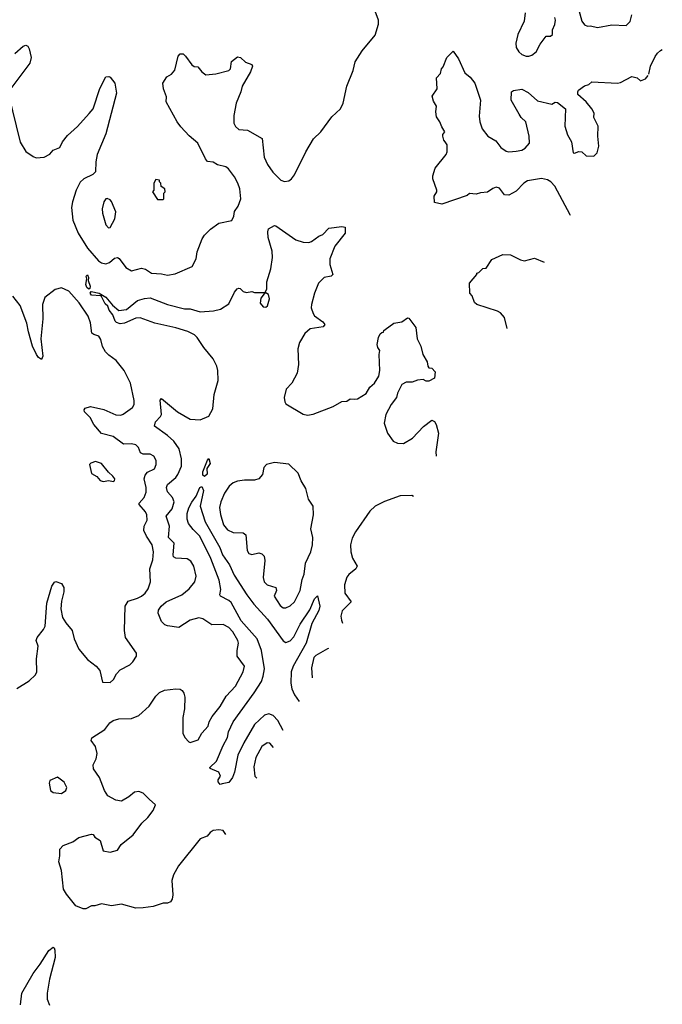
# Model space of a CAD drawing. Extents: x 1468344 to 1613994, y 525695 to 643861.
# Tile 422 of 427: x 1605232 to 1609728, y 625318 to 632209. Entities that reach past the tile are written whole.
import ezdxf

# ---------------------------------------------------------------- set-up
doc = ezdxf.new("R2010")
doc.units = 0

msp = doc.modelspace()

# ---------------------------------------------------------------- linework, layer by layer
at = {"layer": '0CON10XD'}
for points in [[(1605153.9, 631685), (1605235, 631351.2), (1605275, 631287.5), (1605325, 631251.4), (1605347.3, 631242.7), (1605403.9, 631246.1), (1605442, 631268), (1605465, 631296.7), (1605513.3, 631315), (1605532, 631355), (1605565, 631398), (1605637.2, 631462.8), (1605716.7, 631553.3), (1605745.8, 631585), (1605791.2, 631728.8), (1605835, 631810), (1605855, 631812.5), (1605865, 631807.5), (1605896.7, 631765), (1605910, 631695), (1605835, 631411.2), (1605772.9, 631265), (1605764, 631215), (1605762, 631145), (1605743.8, 631125), (1605680.8, 631095), (1605655, 631071.4), (1605627.1, 631015), (1605600.8, 630935), (1605593.9, 630895), (1605602.7, 630805), (1605641.5, 630715), (1605705, 630609.5), (1605781.9, 630521.9), (1605805, 630506.4), (1605835, 630500), (1605859.5, 630510.5), (1605895, 630540.6), (1605915.8, 630545.8), (1605928.7, 630538.7), (1605975, 630474), (1606015, 630452), (1606085, 630471.2), (1606112.7, 630462.7), (1606155, 630434.3), (1606225, 630430.8), (1606265, 630422), (1606320.5, 630429.5), (1606437.7, 630482.3), (1606465.7, 630535), (1606474.3, 630585), (1606508.9, 630675), (1606525, 630702), (1606566.3, 630743.7), (1606625, 630786.2), (1606715.9, 630804.1), (1606731.2, 630835), (1606735, 630867.5), (1606761.2, 630905), (1606780, 630955), (1606772, 631025), (1606757.1, 631065), (1606735, 631108.8), (1606692, 631165), (1606675, 631180), (1606615, 631193.8), (1606585, 631211.2), (1606546.1, 631216.1), (1606532, 631235), (1606478, 631345), (1606416.8, 631396.8), (1606359.5, 631459.5), (1606333.8, 631495), (1606256.7, 631635), (1606259.3, 631669.3), (1606236.7, 631725), (1606233.9, 631766.1), (1606260.7, 631809.3), (1606295, 631827.5), (1606317.5, 631855), (1606340, 631955), (1606355, 631970), (1606375, 631970), (1606392.5, 631955), (1606435, 631893.3), (1606452.7, 631882.7), (1606478.3, 631878.3), (1606505, 631843.3), (1606535, 631823.8), (1606605, 631831.2), (1606695, 631853.3), (1606707.5, 631865), (1606713.9, 631916.1), (1606755, 631948.8), (1606777.5, 631945), (1606811.7, 631911.7), (1606856.4, 631896.4), (1606860, 631885), (1606845.8, 631845), (1606787.5, 631745), (1606780, 631705), (1606745.5, 631624.5), (1606730.6, 631539.4), (1606730, 631485), (1606742.2, 631462.2), (1606765, 631440.8), (1606825, 631435.8), (1606928.7, 631378.7), (1606943.4, 631246.6), (1606964.5, 631195), (1607002.2, 631142.2), (1607058.8, 631085), (1607085, 631075.8), (1607115, 631082), (1607134.4, 631095.6), (1607155, 631123.8), (1607234.3, 631285), (1607288, 631375), (1607338, 631425), (1607415, 631528.8), (1607475.7, 631584.3), (1607494, 631625), (1607521.4, 631745), (1607565.4, 631854.6), (1607578.1, 631915), (1607628.9, 631991.1), (1607719.3, 632100.7), (1607741.7, 632178.3), (1607741.9, 632205), (1607719.8, 632269.8)], [(1609144, 632275), (1609165, 632200), (1609185, 632172.5), (1609205, 632163.3), (1609226.1, 632166.1), (1609275, 632154), (1609375.9, 632174.1), (1609475, 632168.8), (1609503.2, 632196.8), (1609515.7, 632244.3)], [(1608767.7, 632257.7), (1608761.9, 632198.1), (1608716.7, 632105), (1608704, 632045), (1608706.2, 632015), (1608723.8, 631985), (1608745, 631966), (1608775, 631954.2), (1608795, 631954.2)], [(1608795, 631954.2), (1608815, 631960), (1608845, 631984), (1608873.1, 632036.9), (1608915, 632093.3), (1608945, 632093.3), (1608960, 632105), (1608960.7, 632139.3), (1608976.7, 632175), (1608980, 632205), (1608976.2, 632225)], [(1605197.8, 631972.2), (1605255, 632023.3), (1605275, 632030), (1605287.5, 632025), (1605297.5, 632005), (1605312, 631945), (1605302, 631905), (1605162.6, 631717.4)], [(1609086.2, 630839.8), (1609083.6, 630843.6), (1608976.1, 631045), (1608948.2, 631075), (1608925, 631088.7), (1608882.8, 631097.2), (1608785, 631081.9), (1608758.8, 631065), (1608705, 631010), (1608655, 630980), (1608623.9, 630983.9), (1608589.3, 631029.3), (1608565, 631036.7), (1608541.7, 631028.3), (1608505, 631002.5), (1608455, 630997.5), (1608425, 630987.5), (1608378.3, 630991.7), (1608361.7, 630978.3), (1608185, 630917.5), (1608135, 630930), (1608132.5, 630975), (1608150, 631005), (1608150, 631015), (1608123.3, 631095), (1608123.6, 631116.4), (1608139.3, 631170.7), (1608216.7, 631265), (1608223.3, 631285), (1608223.6, 631333.6), (1608210, 631355), (1608200, 631365), (1608192.5, 631395), (1608192.5, 631405), (1608206.7, 631425), (1608185, 631460), (1608172.5, 631495), (1608148.3, 631528.3), (1608142.5, 631565), (1608147.5, 631605), (1608128.3, 631638.3), (1608117.5, 631675), (1608152.5, 631725), (1608148.3, 631801.7), (1608176.7, 631833.3), (1608183.6, 631866.4), (1608195, 631880), (1608220, 631945), (1608265, 631990), (1608303.3, 631935), (1608346.4, 631836.4), (1608385, 631806.7), (1608416.9, 631765), (1608456.7, 631645), (1608445.7, 631535), (1608451.1, 631495), (1608468.6, 631445), (1608508, 631395), (1608562.4, 631362.4), (1608598.6, 631315), (1608635, 631289.5), (1608655.5, 631284.5), (1608705, 631288.1), (1608745, 631297.1), (1608769.7, 631310.3), (1608798, 631345), (1608797.5, 631395), (1608773.8, 631495), (1608740, 631525), (1608727.7, 631547.7), (1608670, 631645), (1608674, 631705), (1608686.1, 631713.9), (1608745, 631724), (1608788.8, 631698.8), (1608855, 631641.2), (1608955, 631618.8), (1608978.8, 631631.2), (1608995, 631630), (1609051.2, 631585), (1609045.8, 631465), (1609065, 631402.5), (1609092, 631355), (1609105, 631277.5), (1609115, 631274.3), (1609144.4, 631285.6), (1609164.4, 631284.4), (1609195, 631256), (1609250, 631255), (1609271.7, 631278.3), (1609284, 631325), (1609278, 631395), (1609280.6, 631465), (1609250, 631525), (1609250.8, 631555), (1609235.6, 631585), (1609194.5, 631634.5), (1609137.5, 631685), (1609137.5, 631705), (1609142.5, 631715), (1609184.2, 631745.8), (1609215, 631756.2), (1609236.2, 631773.8), (1609414, 631766), (1609435, 631770), (1609515, 631812.5), (1609551.7, 631801.7), (1609575, 631782.5), (1609610, 631795), (1609629.1, 631819.6)], [(1609634.2, 631828.8), (1609646.7, 631885), (1609677.3, 631952.7), (1609693.8, 631975), (1609715, 631993.8), (1609728.4, 631999.9)], [(1606235, 630950), (1606240, 630955), (1606240, 630995), (1606250, 631005), (1606247.5, 631025), (1606221.7, 631041.7), (1606220, 631065), (1606210, 631075), (1606210, 631085), (1606185, 631090), (1606170, 631065), (1606170, 631015), (1606160, 631005), (1606195, 630950), (1606235, 630950)], [(1605852.7, 630752.7), (1605865, 630754), (1605897.5, 630815), (1605904.5, 630864.5), (1605875, 630936), (1605865, 630947.5), (1605843, 630957), (1605833.8, 630955), (1605819.2, 630935), (1605809.2, 630885), (1605810.8, 630855), (1605835, 630773.3), (1605852.7, 630752.7)], [(1606674.3, 626507.6), (1606654.5, 626534.5), (1606625, 626540), (1606585, 626533.5), (1606565, 626521.4), (1606544.6, 626495.4), (1606495, 626477.1), (1606343.4, 626286.6), (1606308.1, 626225), (1606295.6, 626185), (1606304.2, 626085), (1606299.2, 626055), (1606286.2, 626035), (1606265, 626026), (1606235, 626026.2), (1606165, 626002), (1606095, 625994.2), (1606045, 625990), (1605945, 626018), (1605875, 626007.3), (1605805, 626020.8), (1605757, 626007), (1605735, 626006.7), (1605695, 625986.7), (1605675, 625986.7), (1605625, 626007.5), (1605558.3, 626088.3), (1605537.1, 626125), (1605524.3, 626254.3), (1605504.4, 626315), (1605512.3, 626357.7), (1605512, 626405), (1605535, 626430), (1605604.5, 626455.5), (1605645, 626486.2), (1605735, 626508.8), (1605745, 626507.5), (1605757, 626487), (1605793.6, 626463.6), (1605815, 626392.5), (1605865, 626382.5), (1605915, 626396.7), (1605942.4, 626437.6), (1606025, 626503.8), (1606086, 626585), (1606128.8, 626625), (1606166.7, 626675), (1606182.5, 626715), (1606136.7, 626755), (1606096.2, 626795), (1606065, 626807.1), (1606035, 626803.3), (1605995, 626770), (1605945, 626740.8), (1605905, 626745.8), (1605848.3, 626778.3), (1605824.6, 626814.6), (1605789.6, 626905), (1605747.5, 626965), (1605746.3, 626995), (1605765.8, 627035.8), (1605773.2, 627073.2), (1605761.7, 627121.7), (1605732.5, 627165), (1605735.8, 627184.2), (1605828.1, 627241.9), (1605862, 627288), (1605885, 627304.6), (1605925, 627316.2), (1606015, 627318.9), (1606065, 627340), (1606136.7, 627405), (1606184.2, 627475.8), (1606209.3, 627500.7), (1606245, 627516.2), (1606325, 627526.7), (1606355, 627523.3), (1606367.5, 627515), (1606381.2, 627495), (1606387.3, 627467.3), (1606384, 627385), (1606374.2, 627325), (1606373.9, 627216.1), (1606386.7, 627185), (1606414.1, 627154.1), (1606425, 627151.2), (1606481.2, 627168.8), (1606506.2, 627215), (1606550, 627265), (1606556.7, 627295), (1606577.8, 627332.2), (1606635, 627401.4), (1606675.3, 627474.7), (1606740.6, 627545), (1606795.7, 627645), (1606804, 627685), (1606753.9, 627753.9), (1606752.9, 627795), (1606762.5, 627845), (1606758.5, 627865), (1606722.2, 627925), (1606695, 627954.4), (1606655, 627975.6), (1606575, 627973.3), (1606512, 628015), (1606485, 628023.5), (1606425, 628006.7), (1606345, 627955.8), (1606265, 627966.9), (1606248, 627975), (1606225, 627998), (1606199.8, 628055), (1606203.5, 628076.5), (1606221.4, 628105), (1606257.5, 628135), (1606365, 628183.3), (1606418, 628225), (1606457.1, 628275), (1606466.9, 628315), (1606450.8, 628385), (1606429.3, 628419.3), (1606402.5, 628435), (1606325, 628439.4), (1606308.9, 628448.9), (1606304.5, 628465), (1606311.5, 628545), (1606272.6, 628585), (1606279.7, 628665), (1606256.2, 628735), (1606299.6, 628785), (1606312.5, 628835), (1606301.9, 628865), (1606265.7, 628905), (1606260, 628935), (1606266.9, 628955), (1606325, 629004.5), (1606338.7, 629025), (1606363.8, 629085), (1606364.6, 629135), (1606346.9, 629206.9), (1606309.9, 629259.9), (1606265, 629300), (1606174.4, 629364.4), (1606182.9, 629395), (1606217.4, 629432.6), (1606223.1, 629446.9), (1606214, 629546), (1606225, 629558.8), (1606335, 629465.4), (1606425, 629412.3), (1606495, 629407.9), (1606555, 629434.4), (1606583.2, 629485), (1606591.8, 629585), (1606620.4, 629685), (1606618.5, 629755), (1606610.4, 629785), (1606586.1, 629835), (1606519.5, 629915), (1606474.5, 629985), (1606454.2, 630004.2), (1606407.3, 630027.3), (1606325, 630053.3), (1606178, 630085), (1606075, 630122.1), (1606045, 630119.6), (1605965, 630084.2), (1605935, 630080), (1605909.2, 630089.2), (1605900, 630100), (1605882.7, 630142.7), (1605857, 630177), (1605848.8, 630205), (1605830.6, 630220.6), (1605805, 630272.5), (1605797.5, 630277.5), (1605735, 630280.6), (1605725.8, 630295), (1605732.3, 630307.7), (1605787.5, 630295), (1605835, 630267.1), (1605881.3, 630211.3), (1605925, 630173.3), (1605978.3, 630181.7), (1606055, 630243.6), (1606105, 630258.5), (1606145, 630262.3), (1606264.8, 630214.8), (1606383.8, 630185), (1606425, 630184.6), (1606495, 630165.3), (1606588, 630172), (1606635.6, 630184.4), (1606695, 630220), (1606735, 630302.5), (1606752.5, 630325), (1606765, 630330), (1606775, 630327.5), (1606796.2, 630306.2), (1606819.3, 630299.3), (1606855, 630306.7), (1606875, 630300), (1606950, 630300), (1606919.3, 630260.7), (1606914.3, 630224.3), (1606935, 630198.8), (1606955, 630196.7), (1606965, 630207.5), (1606980, 630255), (1606972.5, 630285), (1606950, 630300), (1606960, 630325), (1606960, 630375), (1606988.6, 630465), (1607001.5, 630545), (1606998.7, 630588.7), (1606971.4, 630685), (1606968.8, 630725), (1606973.6, 630746.4), (1607015, 630770), (1607025, 630767.5), (1607165, 630668), (1607215, 630651.2), (1607255, 630650), (1607273.6, 630656.4), (1607325, 630693.8), (1607353.3, 630705), (1607395, 630750), (1607485, 630762.5), (1607508.3, 630758.3), (1607510, 630715), (1607436.8, 630623.2), (1607402.5, 630535), (1607402, 630495), (1607422.5, 630425), (1607410, 630415), (1607363.3, 630405), (1607322.9, 630365), (1607294.4, 630295), (1607274.3, 630215), (1607272.3, 630192.3), (1607285, 630152.5), (1607295, 630137.5), (1607352.5, 630095), (1607367.5, 630075), (1607355, 630060), (1607264.2, 630045.8), (1607227.7, 630012.3), (1607189.7, 629950.3), (1607177.5, 629905), (1607182.5, 629795), (1607173.3, 629735), (1607136.2, 629665), (1607097.3, 629622.7), (1607082, 629565), (1607086.2, 629535), (1607095, 629520), (1607215, 629448.8), (1607245, 629442.5), (1607285, 629448), (1607425, 629501.2), (1607485, 629536.7), (1607521.7, 629538.3), (1607543.6, 629556.4), (1607575, 629552.5), (1607595, 629556.7), (1607655, 629592), (1607682.9, 629637.1), (1607715.4, 629664.6), (1607745.6, 629715), (1607752, 629755), (1607747.5, 629865), (1607752.5, 629895), (1607737.5, 629915), (1607733.3, 629935), (1607742.5, 629985), (1607755, 630010), (1607765, 630020), (1607778.3, 630021.7), (1607780, 630035), (1607788.3, 630041.7), (1607850, 630085), (1607906.4, 630093.6), (1607945, 630122.5), (1607955, 630120), (1608003.3, 630055), (1608013.3, 629975), (1608037.5, 629925), (1608053.3, 629865), (1608083.3, 629815), (1608087.5, 629785), (1608093.6, 629773.6), (1608115, 629770), (1608140, 629745), (1608135, 629700), (1608095, 629680), (1608075, 629680), (1608055, 629690), (1608015, 629686.7), (1607978.3, 629671.7), (1607935, 629672.5), (1607906.7, 629655), (1607875.8, 629595), (1607868.8, 629565), (1607830, 629515), (1607792.9, 629445), (1607782, 629385), (1607806, 629315), (1607845, 629258.8), (1607875.8, 629245.8), (1607917, 629243), (1607980.5, 629279.5), (1608057, 629363), (1608115, 629407.5), (1608135, 629397.5), (1608146.7, 629375), (1608162, 629315), (1608144.3, 629185), (1608146.4, 629154.8)], [(1608643.7, 630048.7), (1608623.3, 630125), (1608595, 630156.7), (1608575, 630170), (1608430, 630215), (1608415, 630230), (1608397, 630277), (1608382.5, 630295), (1608380, 630365), (1608430, 630425), (1608430, 630435), (1608445, 630440), (1608473, 630467), (1608495, 630470), (1608535, 630530), (1608613, 630567), (1608665, 630562.5), (1608735, 630528.8), (1608765, 630522), (1608835, 630541.2), (1608901.4, 630513)], [(1605715, 630324), (1605701.5, 630335), (1605694.4, 630355.6), (1605701.2, 630395), (1605696.7, 630415), (1605705, 630423.3), (1605713.3, 630405), (1605710, 630385), (1605724.3, 630345), (1605722, 630328), (1605715, 630324)], [(1605211.2, 627528.8), (1605297.3, 627582.7), (1605342.5, 627625), (1605352.5, 627645), (1605348, 627735), (1605360, 627825), (1605346.7, 627865), (1605353.9, 627886.1), (1605399.1, 627940.9), (1605410, 627965), (1605421.9, 628125), (1605457.1, 628245), (1605475, 628273.3), (1605485, 628276.7), (1605525, 628263.3), (1605541.2, 628235), (1605541.2, 628205), (1605525, 628140), (1605520, 628085), (1605532.2, 628025), (1605555, 627987.1), (1605599.4, 627935), (1605611.8, 627875), (1605644.7, 627804.7), (1605705, 627732.5), (1605766.2, 627685), (1605791.2, 627655), (1605811.7, 627571.7), (1605865, 627570), (1605888.3, 627591.7), (1605909.3, 627630.7), (1605935, 627660), (1606003.3, 627695), (1606024.2, 627715.8), (1606048.6, 627755), (1606049.2, 627775), (1605972, 627885), (1605966, 627935), (1605970.6, 628105), (1605989.6, 628140.4), (1606055, 628160), (1606084.4, 628175), (1606109.1, 628195), (1606130.4, 628225), (1606147.1, 628275), (1606141.8, 628365), (1606162.1, 628427.9), (1606168.8, 628485), (1606159.2, 628535), (1606118.2, 628595), (1606099.5, 628635), (1606103.3, 628665), (1606123.6, 628706.4), (1606121.2, 628745), (1606111.8, 628765), (1606067.5, 628815), (1606068.5, 628825), (1606101.8, 628865), (1606117.1, 628902.9), (1606117.5, 628935), (1606103.6, 628995), (1606108.5, 629021.5), (1606125, 629041.4), (1606175, 629066), (1606187.5, 629095), (1606186.7, 629125), (1606169.2, 629155), (1606145, 629169.4), (1606095, 629168.1), (1606077.5, 629177.5), (1606062.5, 629215), (1606044.6, 629234.6), (1606015, 629241.5), (1605957.6, 629237.6), (1605885, 629292.2), (1605805, 629312.9), (1605750.8, 629375), (1605724, 629425), (1605686, 629465), (1605682, 629478), (1605688.8, 629491.2), (1605727.7, 629502.3), (1605820.2, 629480.2), (1605905, 629444.6), (1605938.2, 629441.8), (1605955, 629447.8), (1606020.8, 629495), (1606031.9, 629515), (1606033.5, 629545), (1606006.2, 629665), (1605962.7, 629755), (1605907.1, 629825), (1605855, 629860.6), (1605831.1, 629885), (1605811.9, 629921.9), (1605800.5, 629970.5), (1605785.6, 629995), (1605750, 630005), (1605737.1, 630015), (1605726.6, 630086.6), (1605710.4, 630135), (1605648.1, 630228.1), (1605575, 630310), (1605525, 630333.3), (1605478.9, 630321.1), (1605407.1, 630265), (1605390, 630215), (1605393.1, 630115), (1605380, 629975), (1605393.3, 629855), (1605385, 629830), (1605364.1, 629844.1), (1605350, 629865), (1605322, 629925), (1605292.9, 630025), (1605282.5, 630085), (1605235, 630210), (1605184.3, 630274.3)], [(1605815, 628976.7), (1605855, 628983.3), (1605885, 628977.5), (1605895, 628982.5), (1605896.7, 628995), (1605883.3, 629015), (1605851.9, 629041.9), (1605804.1, 629104.1), (1605762.3, 629117.7), (1605730, 629105), (1605720, 629095), (1605735, 629032.5), (1605771.7, 629011.7), (1605795, 628983.3), (1605815, 628976.7)], [(1606525, 629012.5), (1606512.4, 629022.4), (1606512.2, 629045), (1606545, 629127.5), (1606555, 629137.5), (1606563.8, 629103.8), (1606541.4, 629068.6), (1606542.7, 629027.3), (1606525, 629012.5)], [(1607095, 628091.9), (1607125, 628108.1), (1607154.4, 628135), (1607195, 628214), (1607208.5, 628291.5), (1607222.4, 628327.6), (1607232.5, 628405), (1607269.2, 628485), (1607281.5, 628535), (1607282.5, 628585), (1607268.9, 628645), (1607288.1, 628745), (1607284.4, 628804.4), (1607253.5, 628853.5), (1607235, 628927.5), (1607200.8, 628980.8), (1607181.2, 629035), (1607115, 629098.8), (1607015, 629110), (1606957.5, 629095), (1606940, 629075), (1606930, 629025), (1606905, 628995.7), (1606875, 628985.6), (1606805, 628987.1), (1606755, 628978.6), (1606725, 628966.9), (1606697.1, 628945), (1606665, 628896), (1606639.1, 628835), (1606630.4, 628795), (1606636, 628746), (1606657.1, 628675), (1606685, 628638.5), (1606725, 628620.5), (1606795, 628618.5), (1606814.3, 628605), (1606823.1, 628495), (1606835, 628472.5), (1606855, 628465.7), (1606905, 628478.1), (1606925, 628471.4), (1606941.4, 628455), (1606946.4, 628425), (1606935.5, 628305.5), (1606942.2, 628275), (1606963.5, 628253.5), (1607025, 628236.2), (1607028.6, 628215), (1607012.5, 628175), (1607055, 628108.6), (1607075, 628093.1), (1607095, 628091.9)], [(1607074.7, 627235.4), (1607036.8, 627305), (1607005, 627340), (1606975, 627350), (1606945, 627342.3), (1606873.7, 627276.3), (1606800.8, 627149.1), (1606759.1, 627060.9), (1606735, 626943.8), (1606720, 626905), (1606695, 626871.2), (1606649.3, 626860.7), (1606635, 626857.5), (1606621.2, 626875), (1606621.2, 626888.8), (1606636.7, 626915), (1606625, 626942.5), (1606565, 626967.5), (1606561.2, 626975), (1606609.5, 627020.5), (1606655, 627130), (1606685.7, 627184.3), (1606693.8, 627225), (1606725, 627295.6), (1606872.1, 627497.9), (1606922.7, 627577.3), (1606936.4, 627613.6), (1606943.9, 627665), (1606922.8, 627795), (1606894.2, 627875), (1606781.8, 628001.8), (1606710.9, 628130.9), (1606695, 628145.4), (1606635.8, 628175), (1606631.4, 628185), (1606638, 628222), (1606626.6, 628286.6), (1606569, 628439), (1606491.5, 628595), (1606445, 628640.8), (1606413.5, 628683.5), (1606404.6, 628714.6), (1606403.4, 628753.4), (1606415, 628793.3), (1606435, 628833.3), (1606467.5, 628875), (1606492, 628935), (1606505, 628943.3), (1606516.9, 628915), (1606495.6, 628805), (1606530.6, 628695), (1606631.2, 628515), (1606651.5, 628465), (1606699, 628395), (1606732.3, 628322.3), (1606822.1, 628185), (1606869.1, 628119.1), (1606965, 628013.9), (1607075, 627861.1), (1607095, 627850.5), (1607125, 627861.5), (1607150.6, 627889.4), (1607195, 627979.4), (1607260.8, 628079.2), (1607295, 628156), (1607316.2, 628176.2), (1607332.5, 628105), (1607325, 628074), (1607276.8, 627983.2), (1607235.8, 627845), (1607144.5, 627685.5), (1607130.5, 627645), (1607129.1, 627565), (1607135.8, 627525), (1607154.2, 627485), (1607187, 627438.2)], [(1607987.7, 628872.5), (1607975, 628879.2), (1607893.7, 628876.3), (1607785, 628837.5), (1607720, 628805), (1607681.5, 628768.5), (1607580.4, 628625), (1607558.3, 628581.7), (1607546.5, 628535), (1607548.2, 628485), (1607560.5, 628440.5), (1607593.3, 628385), (1607582.9, 628365), (1607534, 628326), (1607521.8, 628308.2), (1607504.6, 628255), (1607507.1, 628195), (1607551.4, 628135), (1607488, 628072), (1607478.9, 628035), (1607483, 628007), (1607490.8, 627986.7)], [(1607392.2, 627808.7), (1607385, 627806.9), (1607305, 627760), (1607290.9, 627745), (1607273.7, 627673.7), (1607277.9, 627602.4)], [(1607007.8, 627114.7), (1606982.5, 627145), (1606962.7, 627147.3), (1606925, 627123.3), (1606884.5, 627045.5), (1606869.1, 626980.9), (1606877.5, 626915), (1606890.9, 626901.9)], [(1605525, 626794), (1605553.8, 626815), (1605561.2, 626835), (1605543.9, 626873.9), (1605495, 626906.7), (1605442.5, 626885), (1605436.7, 626865), (1605447.5, 626815), (1605465, 626801.2), (1605525, 626794)], [(1605237.3, 625315), (1605246.5, 625395), (1605325, 625534), (1605375, 625598.8), (1605436.2, 625695), (1605465, 625717.5), (1605473.3, 625713.3), (1605477.7, 625697.7), (1605479.2, 625645), (1605441.1, 625495), (1605424.5, 625395), (1605423.8, 625353.8), (1605441.1, 625311.1)]]:
    msp.add_lwpolyline(points, dxfattribs=at)

doc.saveas('drawing.dxf')
